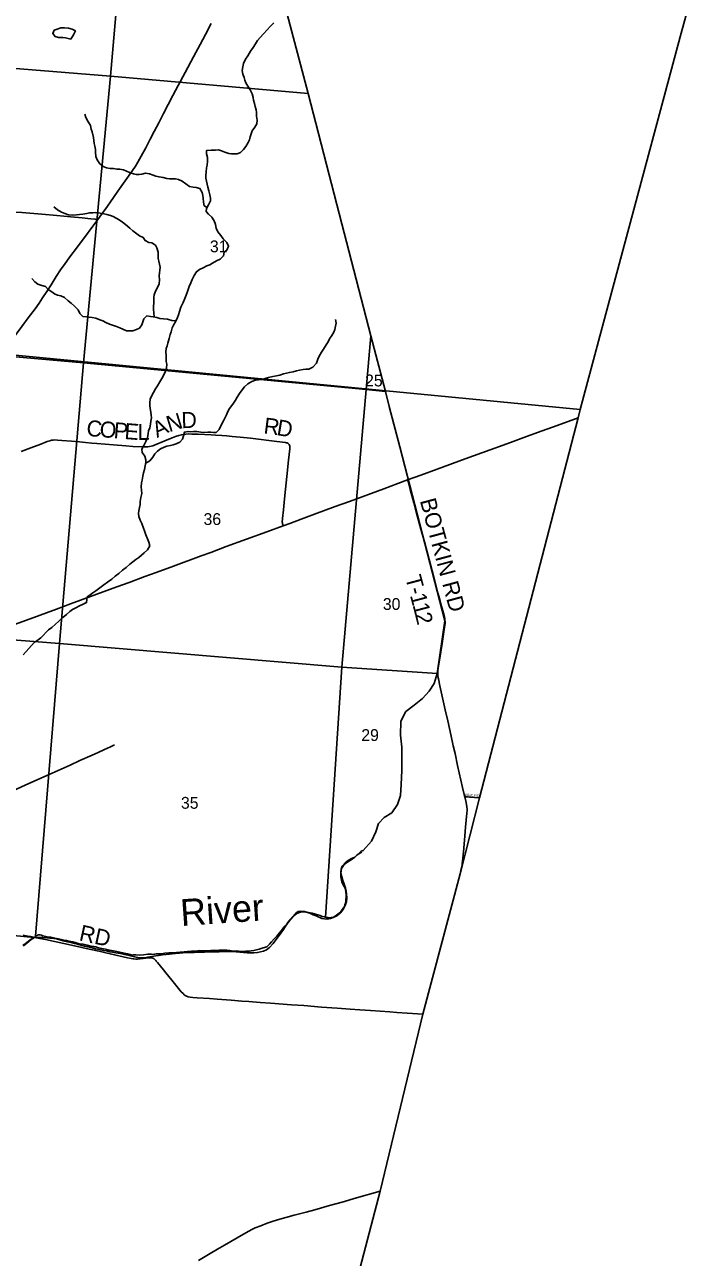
# Model space of a CAD drawing. Extents: x 1410790 to 1770854, y 566777 to 831614.
# Drawn here: x 1659442 to 1671974, y 659329 to 682381 of the extents above; entities that cross this region are included whole.
import ezdxf

# ---------------------------------------------------------------- set-up
doc = ezdxf.new("R2010")
doc.units = 0
for name, color, linetype in [('GM_X_Adjacent_County', 7, 'Continuous'), ('GM_X_County', 7, 'Continuous'), ('GM_X_County_Road', 7, 'Continuous'), ('GM_X_County_Road_Text', 7, 'Continuous'), ('GM_X_Major_River', 7, 'Continuous'), ('GM_X_Major_River_Text', 7, 'Continuous'), ('GM_X_Minor_Lake', 7, 'Continuous'), ('GM_X_Minor_River', 7, 'Continuous'), ('GM_X_Rail_Line', 7, 'Continuous'), ('GM_X_Section', 7, 'Continuous'), ('GM_X_Section_Text', 7, 'Continuous'), ('GM_X_Township', 7, 'Continuous'), ('GM_X_Township_Road', 7, 'Continuous'), ('GM_X_Township_Road_Text', 7, 'Continuous'), ('GM_X_Township_Subdivision', 7, 'Continuous'), ('GM_X_Township_Subdivision_Text', 7, 'Continuous'), ('GM_X_US_Route', 7, 'Continuous')]:
    doc.layers.add(name, color=color, linetype=linetype)

msp = doc.modelspace()

# ---------------------------------------------------------------- linework, layer by layer
at = {"layer": 'GM_X_Adjacent_County'}
msp.add_lwpolyline([(1671974, 683181), (1671693, 682151), (1669822, 675181), (1669783, 675026), (1667943, 667921), (1667581, 666498), (1666885, 663874), (1666084, 660564), (1663561, 650929), (1663296, 649933), (1662403, 645855), (1656287, 646528), (1652288, 647008), (1645905, 647740), (1645710, 645966), (1645124, 639449)], dxfattribs=at)
at = {"layer": 'GM_X_County'}
msp.add_lwpolyline([(1671974, 683181), (1671693, 682151), (1669822, 675181), (1669783, 675026), (1667943, 667921), (1667581, 666498), (1666885, 663874), (1666084, 660564), (1663561, 650929), (1663296, 649933), (1662403, 645855), (1656287, 646528), (1652288, 647008), (1645905, 647740), (1646054, 648559), (1644155, 648666), (1640422, 649068), (1640009, 649114), (1636122, 649546)], dxfattribs=at)
at = {"layer": 'GM_X_County_Road'}
for points in [[(1660807, 678734), (1660843, 678782), (1660957, 678943), (1661032, 679050), (1661183, 679265), (1661456, 679654), (1661511, 679736), (1661554, 679806), (1661618, 679920), (1661704, 680078), (1661787, 680239), (1661863, 680384), (1661946, 680544), (1662036, 680719), (1662212, 681053), (1662313, 681241), (1662443, 681488), (1662599, 681776), (1662723, 682008), (1662821, 682197), (1662927, 682401)], [(1659011, 676223), (1659011, 676224), (1659040, 676263), (1659126, 676382), (1659243, 676541), (1659391, 676737), (1659509, 676895), (1659636, 677066), (1659711, 677173), (1659775, 677269), (1659855, 677393), (1659934, 677517), (1660031, 677669), (1660112, 677793), (1660197, 677914), (1660274, 678020), (1660323, 678086), (1660392, 678177), (1660462, 678269), (1660561, 678399), (1660717, 678610), (1660807, 678734)], [(1659414, 665351), (1659495, 665338), (1659559, 665326), (1659658, 665306), (1659831, 665270), (1660376, 665153), (1660648, 665095), (1660857, 665048), (1660958, 665025), (1661366, 664932), (1661434, 664917), (1661462, 664912), (1661484, 664909), (1661517, 664906), (1661550, 664906), (1661599, 664910), (1661762, 664930), (1661794, 664931), (1661803, 664931), (1661811, 664930), (1661818, 664929), (1661826, 664928), (1661834, 664925), (1661842, 664922), (1661850, 664918), (1661856, 664914), (1661863, 664910), (1661869, 664905), (1661876, 664900), (1661883, 664893), (1661892, 664882), (1661902, 664870), (1661924, 664845), (1662037, 664705), (1662080, 664652)], [(1662080, 664652), (1662192, 664514), (1662368, 664297), (1662401, 664260), (1662425, 664237), (1662438, 664227), (1662452, 664218), (1662468, 664211), (1662483, 664205), (1662500, 664201), (1662533, 664196), (1662582, 664190), (1662664, 664184), (1662893, 664167), (1663040, 664156), (1663302, 664136), (1663498, 664122), (1663629, 664112), (1663842, 664097), (1664038, 664083), (1664431, 664052), (1664660, 664036), (1664987, 664010), (1665281, 663988), (1665527, 663970), (1665706, 663957), (1665903, 663943), (1666083, 663930), (1666263, 663918), (1666394, 663908), (1666590, 663893), (1666885, 663874)]]:
    msp.add_lwpolyline(points, dxfattribs=at)
at = {"layer": 'GM_X_Major_River'}
for points in [[(1664137, 665267), (1664178, 665323), (1664229, 665394), (1664280, 665462), (1664362, 665591), (1664417, 665658), (1664476, 665720), (1664527, 665761), (1664578, 665780), (1664632, 665788), (1664702, 665783), (1664768, 665764), (1664836, 665737), (1664892, 665714), (1664995, 665668), (1665045, 665658), (1665096, 665655), (1665154, 665664), (1665208, 665681), (1665277, 665717), (1665346, 665774), (1665389, 665827), (1665428, 665907), (1665456, 665981), (1665463, 666053), (1665458, 666125), (1665448, 666175), (1665435, 666234), (1665410, 666306), (1665389, 666379), (1665368, 666443), (1665347, 666516), (1665360, 666602), (1665415, 666675), (1665480, 666728), (1665545, 666761), (1665612, 666813), (1665673, 666866), (1665742, 666903)], [(1659410, 665158), (1659475, 665211), (1659544, 665264), (1659601, 665305), (1659669, 665312), (1659724, 665312), (1659784, 665309), (1659858, 665304), (1659912, 665299), (1659984, 665290), (1660034, 665283), (1660096, 665266), (1660162, 665250), (1660242, 665230), (1660308, 665215), (1660376, 665200), (1660430, 665186), (1660492, 665167), (1660560, 665148), (1660622, 665133), (1660702, 665114), (1660766, 665101), (1660834, 665086), (1660916, 665069), (1660968, 665058), (1661032, 665043), (1661084, 665034), (1661148, 665023), (1661231, 665010), (1661305, 664993), (1661369, 664978), (1661445, 664959), (1661495, 664949), (1661559, 664936), (1661609, 664931), (1661681, 664932), (1661737, 664941), (1661822, 664956), (1661892, 664967), (1661945, 664976), (1662017, 664987), (1662087, 664991), (1662144, 664996), (1662196, 665005), (1662258, 665010), (1662333, 665017), (1662399, 665022), (1662449, 665028), (1662503, 665031), (1662556, 665030), (1662608, 665032), (1662670, 665033), (1662734, 665036), (1662805, 665037), (1662873, 665040), (1662937, 665039), (1663013, 665044), (1663076, 665045), (1663148, 665048), (1663210, 665049), (1663280, 665046), (1663339, 665046), (1663395, 665041), (1663465, 665034), (1663533, 665029), (1663597, 665026), (1663657, 665025), (1663726, 665026), (1663794, 665031), (1663846, 665039), (1663905, 665052), (1663963, 665077), (1664018, 665124), (1664083, 665200), (1664137, 665267)]]:
    msp.add_lwpolyline(points, dxfattribs=at)
at = {"layer": 'GM_X_Minor_Lake'}
for points in [[(1659978, 682244), (1659965, 682217), (1660009, 682161), (1660077, 682139), (1660155, 682138), (1660207, 682132), (1660305, 682107)], [(1660305, 682107), (1660352, 682193), (1660390, 682263), (1660330, 682296), (1660258, 682314), (1660188, 682322), (1660120, 682319), (1660046, 682299), (1659994, 682275), (1659978, 682244)]]:
    msp.add_lwpolyline(points, dxfattribs=at)
at = {"layer": 'GM_X_Minor_River'}
for points in [[(1663786, 680596), (1663776, 680672), (1663777, 680740), (1663769, 680790), (1663749, 680849), (1663734, 680905), (1663716, 680969), (1663711, 681019), (1663691, 681089), (1663653, 681164), (1663610, 681228), (1663572, 681290), (1663556, 681344), (1663543, 681394), (1663517, 681455), (1663505, 681523), (1663516, 681593), (1663534, 681653), (1663567, 681733), (1663609, 681797), (1663662, 681884), (1663710, 681956), (1663755, 682024), (1663795, 682084), (1663840, 682138), (1663902, 682208), (1663971, 682283), (1664031, 682343), (1664096, 682413)], [(1662849, 678960), (1662799, 678995), (1662783, 679062), (1662780, 679136), (1662772, 679188), (1662758, 679244), (1662717, 679318), (1662647, 679337), (1662593, 679339), (1662523, 679351), (1662455, 679402), (1662387, 679454), (1662315, 679487), (1662263, 679497), (1662211, 679497), (1662151, 679498), (1662101, 679506), (1662027, 679524), (1661953, 679533), (1661895, 679545), (1661841, 679568), (1661773, 679592), (1661701, 679602), (1661629, 679583), (1661579, 679579), (1661525, 679581), (1661473, 679594), (1661401, 679618), (1661343, 679640), (1661287, 679663), (1661217, 679679), (1661165, 679681), (1661101, 679690), (1661039, 679692), (1660971, 679705), (1660911, 679729), (1660845, 679779), (1660796, 679852), (1660774, 679916), (1660767, 679996), (1660763, 680046), (1660751, 680108), (1660743, 680160), (1660728, 680269), (1660705, 680377), (1660687, 680427), (1660669, 680495), (1660622, 680574), (1660586, 680642), (1660565, 680706)], [(1661805, 675078), (1661800, 675136), (1661790, 675202), (1661782, 675256), (1661781, 675312), (1661787, 675378), (1661814, 675434), (1661850, 675504), (1661889, 675572), (1661925, 675628), (1661969, 675700), (1662004, 675763), (1662034, 675817), (1662069, 675889), (1662095, 675959), (1662096, 676029), (1662086, 676079), (1662084, 676131), (1662085, 676200), (1662079, 676256), (1662089, 676322), (1662104, 676374), (1662120, 676426), (1662145, 676514), (1662163, 676586), (1662177, 676638), (1662200, 676708), (1662224, 676760), (1662265, 676833), (1662297, 676903), (1662314, 676957), (1662332, 677015), (1662363, 677099), (1662403, 677183), (1662434, 677259), (1662460, 677325), (1662485, 677391), (1662515, 677481), (1662544, 677555), (1662570, 677615), (1662609, 677691), (1662651, 677761), (1662707, 677804), (1662778, 677836), (1662846, 677868), (1662900, 677889), (1662954, 677921), (1663025, 677965), (1663095, 677998), (1663159, 678056), (1663170, 678126), (1663220, 678166), (1663251, 678240), (1663219, 678306), (1663153, 678373), (1663108, 678435), (1663052, 678505), (1663019, 678574), (1663005, 678644), (1662981, 678710), (1662942, 678782), (1662878, 678839), (1662832, 678889), (1662841, 678943), (1662877, 679013), (1662914, 679087), (1662914, 679137), (1662900, 679199), (1662883, 679271), (1662863, 679339), (1662853, 679396), (1662842, 679456), (1662830, 679508), (1662826, 679560), (1662833, 679628), (1662841, 679702), (1662850, 679752), (1662860, 679826), (1662860, 679894), (1662837, 679964), (1662841, 680029), (1662927, 680036), (1663008, 680036), (1663064, 680037), (1663122, 680023), (1663185, 679993), (1663257, 679974), (1663309, 679968), (1663360, 679966), (1663410, 679967), (1663476, 679987), (1663534, 680047), (1663577, 680101), (1663621, 680174), (1663642, 680226), (1663658, 680280), (1663672, 680338), (1663691, 680394), (1663741, 680464), (1663780, 680528), (1663786, 680596)], [(1661860, 676914), (1661853, 676990), (1661850, 677052), (1661852, 677118), (1661858, 677172), (1661857, 677222), (1661853, 677276), (1661859, 677328), (1661884, 677394), (1661924, 677466), (1661955, 677534), (1661961, 677610), (1661956, 677686), (1661962, 677742), (1661970, 677792), (1661971, 677846), (1661963, 677901), (1661947, 677955), (1661936, 678007), (1661936, 678057), (1661934, 678127), (1661913, 678205), (1661885, 678255), (1661815, 678298), (1661761, 678306), (1661691, 678343), (1661658, 678399), (1661590, 678433), (1661536, 678466), (1661464, 678526), (1661409, 678575), (1661325, 678641), (1661269, 678684), (1661209, 678730), (1661153, 678764), (1661095, 678793), (1661044, 678809), (1660976, 678829), (1660924, 678844), (1660850, 678854), (1660774, 678865), (1660715, 678863), (1660653, 678859), (1660601, 678849), (1660531, 678838), (1660467, 678828), (1660411, 678822), (1660327, 678817), (1660263, 678827), (1660191, 678850), (1660127, 678876), (1660053, 678915), (1659989, 678971)], [(1662268, 676840), (1662191, 676850), (1662111, 676872), (1662039, 676877), (1661969, 676885), (1661909, 676904), (1661841, 676918), (1661791, 676924), (1661723, 676933), (1661670, 676881), (1661650, 676821), (1661630, 676767), (1661585, 676705), (1661529, 676679), (1661461, 676654), (1661411, 676654), (1661345, 676656), (1661275, 676683), (1661223, 676711), (1661155, 676736), (1661081, 676760), (1661029, 676782), (1660959, 676811), (1660903, 676841), (1660849, 676859), (1660771, 676890), (1660703, 676906), (1660647, 676911), (1660597, 676915), (1660527, 676923), (1660475, 676976), (1660442, 677046), (1660374, 677114), (1660310, 677175), (1660255, 677213), (1660185, 677276), (1660119, 677310), (1660053, 677322), (1660001, 677349), (1659947, 677383), (1659882, 677428), (1659830, 677482), (1659762, 677502), (1659688, 677527), (1659632, 677569), (1659574, 677632)], [(1661704, 674182), (1661782, 674227), (1661835, 674290), (1661875, 674354), (1661925, 674406), (1661982, 674448), (1662046, 674477), (1662100, 674497), (1662166, 674509), (1662216, 674525), (1662271, 674544), (1662341, 674572), (1662393, 674628), (1662408, 674694), (1662426, 674762), (1662494, 674775), (1662548, 674767), (1662598, 674771), (1662659, 674770), (1662731, 674758), (1662791, 674756), (1662863, 674761), (1662921, 674757), (1662971, 674755), (1663021, 674756), (1663077, 674808), (1663116, 674892), (1663156, 674970), (1663191, 675032), (1663215, 675086), (1663238, 675146), (1663268, 675202), (1663329, 675285), (1663379, 675357), (1663413, 675415), (1663456, 675483), (1663504, 675551), (1663551, 675609), (1663613, 675662), (1663686, 675710), (1663758, 675732), (1663812, 675737), (1663872, 675745), (1663936, 675761), (1664000, 675780), (1664081, 675800), (1664149, 675815), (1664207, 675827), (1664279, 675851), (1664335, 675866), (1664388, 675878), (1664460, 675890), (1664522, 675905), (1664580, 675919), (1664648, 675931), (1664698, 675936), (1664750, 675938), (1664829, 675974), (1664897, 676051), (1664920, 676123), (1664948, 676181), (1664987, 676257), (1665029, 676313), (1665076, 676391), (1665114, 676449), (1665140, 676503), (1665183, 676569), (1665219, 676630), (1665240, 676682), (1665252, 676740), (1665262, 676798), (1665251, 676869)], [(1659415, 670595), (1659469, 670660), (1659522, 670716), (1659622, 670824), (1659693, 670875), (1659743, 670917), (1659888, 671061), (1659952, 671106), (1660017, 671168), (1660077, 671220), (1660152, 671294), (1660224, 671353), (1660283, 671405), (1660333, 671441), (1660401, 671476), (1660464, 671512), (1660534, 671544), (1660600, 671573), (1660605, 671629), (1660611, 671680), (1660665, 671717), (1660717, 671755), (1660772, 671795), (1660848, 671852), (1660921, 671908), (1660989, 671956), (1661071, 672013), (1661134, 672065), (1661200, 672117), (1661269, 672179), (1661339, 672232), (1661410, 672294), (1661466, 672336), (1661516, 672377), (1661573, 672417), (1661623, 672457), (1661675, 672501), (1661736, 672562), (1661778, 672634), (1661765, 672700), (1661739, 672767), (1661709, 672839), (1661682, 672915), (1661660, 672967), (1661629, 673050), (1661597, 673116), (1661575, 673180), (1661570, 673238), (1661574, 673292), (1661588, 673352), (1661597, 673406), (1661603, 673464), (1661614, 673537), (1661630, 673611), (1661628, 673677), (1661621, 673739), (1661625, 673811), (1661638, 673861), (1661650, 673937), (1661665, 673997), (1661683, 674063), (1661695, 674131), (1661706, 674191), (1661706, 674241), (1661686, 674313), (1661639, 674380), (1661629, 674442), (1661668, 674512), (1661706, 674583), (1661739, 674655), (1661751, 674733), (1661755, 674783), (1661778, 674841), (1661794, 674911), (1661799, 674963), (1661809, 675028), (1661805, 675078)]]:
    msp.add_lwpolyline(points, dxfattribs=at)
at = {"layer": 'GM_X_Rail_Line'}
msp.add_lwpolyline([(1659013, 667960), (1659517, 668187), (1659953, 668384), (1660289, 668534), (1660471, 668617), (1660701, 668719), (1660816, 668772), (1660932, 668824), (1661048, 668877), (1661123, 668911)], dxfattribs=at)
at = {"layer": 'GM_X_Section'}
for points in [[(1656205, 687203), (1661505, 686730), (1661045, 681417), (1655729, 681849)], [(1661505, 686730), (1663280, 686567), (1663452, 685916), (1664037, 683760), (1664738, 681092), (1661045, 681417)], [(1655729, 681849), (1661045, 681417), (1660540, 676054), (1655247, 676522)], [(1661045, 681417), (1664738, 681092), (1665277, 679017), (1665913, 676563), (1665825, 675556), (1660540, 676054)], [(1655247, 676522), (1660540, 676054), (1660095, 670808), (1654755, 671228)], [(1665825, 675556), (1665913, 676563), (1666183, 675522)], [(1660540, 676054), (1665825, 675556), (1665371, 670368), (1660095, 670808)], [(1665825, 675556), (1666183, 675522), (1666256, 675241), (1666452, 674486), (1667296, 671233), (1667153, 670245), (1665371, 670368)], [(1654755, 671228), (1660095, 670808), (1659647, 665334), (1659635, 665324), (1659621, 665312), (1654388, 665816)], [(1665371, 670368), (1665062, 665688), (1665046, 665697), (1665004, 665705), (1664964, 665720), (1664879, 665745), (1664817, 665763), (1664743, 665778), (1664671, 665797), (1664601, 665802), (1664571, 665798), (1664549, 665794), (1664535, 665785), (1664515, 665771), (1664499, 665745), (1664454, 665696), (1664418, 665654), (1664381, 665612), (1664333, 665549), (1664284, 665502), (1664243, 665440), (1664170, 665361), (1664152, 665337), (1664103, 665284), (1664057, 665230), (1664020, 665185), (1663964, 665137), (1663896, 665114), (1663823, 665095), (1663747, 665076), (1663725, 665068), (1663677, 665061), (1663637, 665053), (1663577, 665054), (1663487, 665049), (1663409, 665058), (1663345, 665057), (1663275, 665065), (1663217, 665072), (1663161, 665073), (1663079, 665072), (1663037, 665068), (1662991, 665071), (1662921, 665070), (1662845, 665063), (1662775, 665063), (1662711, 665064), (1662627, 665055), (1662605, 665053), (1662557, 665054), (1662487, 665047), (1662421, 665041), (1662349, 665034), (1662281, 665031), (1662213, 665022), (1662137, 665021), (1662063, 665016), (1661999, 665006), (1661923, 665003), (1661899, 665002), (1661873, 665000), (1661852, 664994), (1661814, 664997), (1661743, 664997), (1661662, 664988), (1661592, 664981), (1661520, 664984), (1661474, 664985), (1661454, 664981), (1661391, 664996), (1661365, 665006), (1661327, 665014), (1661277, 665023), (1661247, 665027), (1661167, 665046), (1661099, 665063), (1661024, 665072), (1660952, 665091), (1660878, 665106), (1660800, 665120), (1660770, 665133), (1660732, 665139), (1660677, 665150), (1660609, 665165), (1660533, 665186), (1660459, 665194), (1660383, 665215), (1660343, 665226), (1660268, 665241), (1660226, 665251), (1660196, 665254), (1660172, 665262), (1660076, 665285), (1660004, 665298), (1659931, 665315), (1659865, 665325), (1659779, 665344), (1659755, 665351), (1659733, 665357), (1659719, 665359), (1659699, 665357), (1659681, 665354), (1659661, 665344), (1659647, 665334), (1660095, 670808)], [(1665371, 670368), (1667153, 670245), (1667091, 670060), (1667001, 669919), (1666876, 669777), (1666720, 669652), (1666565, 669536), (1666471, 669355), (1666468, 669093), (1666491, 668871), (1666491, 668537), (1666488, 668436), (1666479, 668169), (1666462, 667968), (1666410, 667796), (1666305, 667644), (1666158, 667557), (1666052, 667439), (1666001, 667287), (1665925, 667114), (1665767, 666940), (1665732, 666922), (1665704, 666897), (1665674, 666871), (1665645, 666841), (1665611, 666814), (1665547, 666785), (1665488, 666751), (1665430, 666708), (1665377, 666643), (1665371, 666627), (1665359, 666591), (1665354, 666577), (1665348, 666551), (1665351, 666475), (1665351, 666445), (1665354, 666415), (1665362, 666385), (1665370, 666349), (1665399, 666284), (1665428, 666230), (1665446, 666168), (1665451, 666096), (1665448, 666062), (1665446, 666022), (1665443, 665982), (1665437, 665952), (1665425, 665920), (1665416, 665888), (1665402, 665864), (1665378, 665841), (1665341, 665785), (1665268, 665730), (1665210, 665689), (1665126, 665678), (1665106, 665684), (1665080, 665682), (1665062, 665688)]]:
    msp.add_lwpolyline(points, close=True, dxfattribs=at)
msp.add_lwpolyline([(1654388, 665816), (1659621, 665312), (1659606, 665300), (1659562, 665271), (1659483, 665206), (1659419, 665153)], dxfattribs=at)
at = {"layer": 'GM_X_Township'}
for points in [[(1629570, 687086), (1628688, 679300), (1629255, 679234), (1630852, 679046), (1631080, 679016), (1631617, 678954), (1631797, 678934), (1631960, 678917), (1632647, 678842), (1633970, 678678), (1639318, 678094), (1644674, 677520), (1649879, 677009), (1656836, 676404), (1657686, 676331), (1659011, 676224), (1669822, 675181), (1671693, 682151), (1671974, 683181)], [(1636122, 649546), (1640009, 649114), (1640422, 649068), (1644155, 648666), (1646054, 648559), (1645905, 647740), (1652288, 647008), (1656287, 646528), (1662403, 645855), (1663296, 649933), (1663561, 650929), (1666084, 660564), (1666885, 663874), (1667581, 666498), (1667943, 667921), (1669783, 675026), (1669822, 675181), (1659011, 676224), (1657686, 676331), (1656836, 676404), (1649879, 677009), (1644674, 677520), (1639318, 678094), (1633970, 678678)]]:
    msp.add_lwpolyline(points, dxfattribs=at)
at = {"layer": 'GM_X_Township_Road'}
for points in [[(1656894, 679081), (1657066, 679066), (1657295, 679045), (1657507, 679025), (1657703, 679007), (1658194, 678963), (1658292, 678954), (1658504, 678937), (1658651, 678923), (1658847, 678905), (1658994, 678893), (1659076, 678887), (1659240, 678875), (1659387, 678865), (1659763, 678835), (1660041, 678810), (1660302, 678785), (1660515, 678766), (1660678, 678751), (1660760, 678741), (1660776, 678739), (1660807, 678734)], [(1659374, 674397), (1659558, 674467), (1659741, 674538), (1659864, 674585), (1659911, 674600), (1659943, 674608), (1659975, 674613), (1660008, 674614), (1660057, 674613), (1660139, 674607), (1660318, 674590), (1660465, 674577), (1660579, 674567), (1660694, 674557), (1660792, 674549), (1661102, 674522), (1661331, 674502), (1661462, 674493), (1661675, 674483), (1661708, 674483), (1661741, 674485), (1661773, 674489), (1661805, 674497), (1661836, 674507), (1661882, 674524), (1662064, 674600), (1662200, 674657), (1662262, 674680), (1662324, 674700), (1662372, 674713), (1662404, 674719), (1662453, 674724), (1662502, 674726), (1662567, 674725), (1662682, 674720), (1662928, 674707), (1663010, 674703), (1663124, 674697), (1663222, 674690), (1663320, 674682), (1663467, 674668), (1663663, 674646), (1664152, 674587), (1664314, 674566), (1664330, 674563), (1664346, 674559), (1664361, 674553), (1664374, 674543), (1664385, 674530), (1664392, 674516), (1664395, 674500), (1664396, 674484), (1664394, 674451), (1664371, 674239), (1664340, 673928), (1664315, 673691), (1664297, 673514), (1664279, 673308), (1664262, 673145), (1664256, 673080), (1664257, 673063), (1664260, 673047), (1664265, 673032), (1664272, 673009)], [(1667667, 667940), (1667655, 667986), (1667626, 668113), (1667533, 668529), (1667484, 668753), (1667451, 668897), (1667411, 669073), (1667347, 669361), (1667301, 669569), (1667200, 670017), (1667172, 670145), (1667164, 670193), (1667161, 670226), (1667160, 670258), (1667162, 670290), (1667168, 670355), (1667197, 670533), (1667241, 670809), (1667283, 671068), (1667295, 671149), (1667297, 671182), (1667298, 671215), (1667296, 671248), (1667291, 671281), (1667280, 671329), (1667233, 671504), (1667199, 671630), (1667165, 671757), (1667081, 672074), (1666911, 672707), (1666847, 672945), (1666765, 673246), (1666715, 673436), (1666647, 673689), (1666612, 673816), (1666598, 673866)], [(1667581, 666498), (1667581, 666499), (1667588, 666535), (1667593, 666563), (1667615, 666671), (1667619, 666701), (1667622, 666736), (1667641, 666915), (1667660, 667130), (1667680, 667375), (1667704, 667636), (1667708, 667688), (1667708, 667714), (1667706, 667739), (1667704, 667762), (1667699, 667788), (1667690, 667836), (1667667, 667940)], [(1662688, 659273), (1662907, 659401), (1663048, 659484), (1663176, 659558), (1663530, 659765), (1663630, 659821), (1663688, 659851), (1663747, 659878), (1663854, 659921), (1663976, 659967), (1664069, 659999), (1664167, 660029), (1664476, 660115), (1664700, 660175), (1664866, 660220), (1665141, 660297), (1665372, 660362), (1665642, 660439), (1666084, 660564)]]:
    msp.add_lwpolyline(points, dxfattribs=at)
at = {"layer": 'GM_X_Township_Subdivision'}
msp.add_lwpolyline([(1667667, 667940), (1667702, 667940), (1667753, 667937), (1667943, 667921)], dxfattribs=at)
at = {"layer": 'GM_X_US_Route'}
msp.add_lwpolyline([(1659254, 671163), (1659547, 671271), (1660039, 671452), (1660301, 671548), (1661163, 671865), (1661394, 671951), (1661686, 672058), (1661902, 672138), (1662225, 672256), (1662739, 672445), (1662918, 672511), (1663210, 672619), (1663965, 672897), (1664272, 673009), (1664396, 673055), (1664611, 673134), (1664858, 673225), (1665242, 673367), (1665510, 673465), (1666151, 673701), (1666412, 673797), (1666598, 673866), (1666844, 673957), (1667152, 674068), (1667675, 674260), (1668138, 674428), (1668384, 674518), (1668569, 674585), (1668770, 674658), (1669093, 674777), (1669324, 674862), (1669783, 675026)], dxfattribs=at)

# ---------------------------------------------------------------- texts
at = {"layer": 'GM_X_County_Road_Text'}
msp.add_text('RD', height=300, rotation=347.6295, dxfattribs=at).set_placement((1660445, 665259))
at = {"layer": 'GM_X_Major_River_Text'}
msp.add_text('River', height=500, rotation=3.9953, dxfattribs=at).set_placement((1662368, 665523))
at = {"layer": 'GM_X_Section_Text'}
for s, p in [('31', (1662903, 678124)), ('25', (1665803, 675616)), ('36', (1662784, 673024)), ('30', (1666135, 671436)), ('29', (1665732, 668985)), ('35', (1662362, 667718))]:
    msp.add_text(s, height=221, rotation=0, dxfattribs=at).set_placement(p)
at = {"layer": 'GM_X_Township_Road_Text'}
for s, rotation, p in [('C', 355.415, (1660589, 674690)), ('O', 355.4142, (1660834, 674670)), ('A', 25.6048, (1661915, 674650)), ('N', 17.0185, (1662142, 674759)), ('D', 1.9584, (1662374, 674833)), ('R', 352.7172, (1663897, 674738)), ('D', 350.3299, (1664138, 674707)), ('P', 355.4147, (1661097, 674649)), ('E', 355.4327, (1661299, 674633)), ('L', 0.8801, (1661554, 674614)), ('BOTKIN RD', 285.0777, (1666825, 673481)), ('T', 284.8351, (1666551, 672045)), ('1', 284.8411, (1666640, 671709)), ('-', 284.8352, (1666609, 671828)), ('1', 284.8766, (1666688, 671530)), ('2', 283.568, (1666735, 671354))]:
    msp.add_text(s, height=300, rotation=rotation, dxfattribs=at).set_placement(p)
at = {"layer": 'GM_X_Township_Subdivision_Text'}
for s, rotation, p in [('NEIL', 356.4211, (1667675, 667951)), ('RD', 353.9946, (1667839, 667942))]:
    msp.add_text(s, height=50, rotation=rotation, dxfattribs=at).set_placement(p)

doc.saveas('drawing.dxf')
